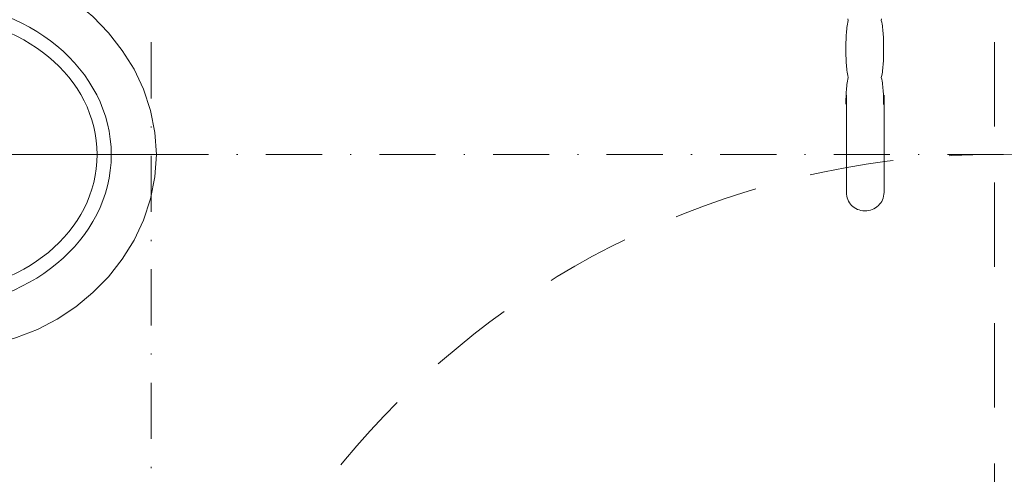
# Model space of a CAD drawing. Header units: millimetres. Extents: x 23192 to 177760, y -399809 to -79279.
# Tile 614 of 656: x 74853 to 74941, y -197711 to -197670. Entities that reach past the tile are written whole.
import ezdxf

# ---------------------------------------------------------------- set-up
doc = ezdxf.new("R2010")
doc.units = ezdxf.units.MM
doc.linetypes.add('216-500', pattern=[2.5, 1.5, -1])
doc.linetypes.add('STRICHPUNKTX2', pattern=[2, 1, -0.5, 0, -0.5])
doc.layers.get('0').update_dxf_attribs({"lineweight": 0})
doc.layers.add('!! 2_wypos-sanitarne', color=240, linetype='Continuous', lineweight=9)

# ---------------------------------------------------------------- blocks, each defined once
blk = doc.blocks.new('umywalka niep')
for p, q in [((-64.525, 42.881), (-64.408, 42.984)), ((-64.408, 42.984), (-64.282, 43.076)), ((-64.282, 43.076), (-64.147, 43.156)), ((-64.147, 43.156), (-64.004, 43.222)), ((-64.004, 43.222), (-63.852, 43.275)), ((-63.852, 43.275), (-63.695, 43.314)), ((-63.695, 43.314), (-63.531, 43.337)), ((-63.531, 43.337), (-54.728, 43.346)), ((-55.367, 43.384), (-55.526, 43.384)), ((-55.207, 43.383), (-55.367, 43.384)), ((-55.048, 43.382), (-55.207, 43.383)), ((-54.889, 43.379), (-55.048, 43.382)), ((-54.73, 43.375), (-54.889, 43.379)), ((-54.57, 43.369), (-54.73, 43.375)), ((-54.411, 43.361), (-54.57, 43.369)), ((-54.252, 43.35), (-54.411, 43.361)), ((-54.093, 43.337), (-54.252, 43.35)), ((-53.933, 43.32), (-54.093, 43.337)), ((-53.774, 43.3), (-53.933, 43.32)), ((-53.615, 43.277), (-53.774, 43.3)), ((-53.456, 43.249), (-53.615, 43.277)), ((-53.297, 43.217), (-53.456, 43.249)), ((-53.138, 43.181), (-53.297, 43.217)), ((-52.979, 43.217), (-53.138, 43.181)), ((-52.821, 43.249), (-52.979, 43.217)), ((-52.663, 43.277), (-52.821, 43.249)), ((-52.505, 43.301), (-52.663, 43.277)), ((-52.346, 43.32), (-52.505, 43.301)), ((-52.188, 43.337), (-52.346, 43.32)), ((-52.03, 43.35), (-52.188, 43.337)), ((-51.872, 43.361), (-52.03, 43.35)), ((-51.713, 43.369), (-51.872, 43.361)), ((-51.555, 43.375), (-51.713, 43.369)), ((-51.397, 43.379), (-51.555, 43.375)), ((-51.239, 43.382), (-51.397, 43.379)), ((-51.081, 43.384), (-51.239, 43.382)), ((-50.922, 43.385), (-51.081, 43.384)), ((-50.764, 43.385), (-50.922, 43.385)), ((-50.606, 43.385), (-50.764, 43.385)), ((-50.447, 43.385), (-50.606, 43.385)), ((-50.289, 43.385), (-50.447, 43.385)), ((-50.13, 43.384), (-50.289, 43.385)), ((-49.971, 43.382), (-50.13, 43.384)), ((-49.812, 43.379), (-49.971, 43.382)), ((-49.654, 43.375), (-49.812, 43.379)), ((-49.495, 43.369), (-49.654, 43.375)), ((-49.336, 43.361), (-49.495, 43.369)), ((-49.177, 43.35), (-49.336, 43.361)), ((-49.019, 43.337), (-49.177, 43.35)), ((-48.86, 43.321), (-49.019, 43.337)), ((-48.702, 43.301), (-48.86, 43.321)), ((-48.543, 43.278), (-48.702, 43.301)), ((-48.384, 43.25), (-48.543, 43.278)), ((-48.226, 43.218), (-48.384, 43.25)), ((-48.067, 43.182), (-48.226, 43.218)), ((-47.908, 43.218), (-48.067, 43.182)), ((-65, 41.885), (-64.974, 42.052)), ((-64.974, 42.052), (-64.933, 42.211)), ((-64.933, 42.211), (-64.877, 42.363)), ((-64.877, 42.363), (-64.807, 42.507)), ((-64.807, 42.507), (-64.725, 42.642)), ((-64.725, 42.642), (-64.631, 42.766)), ((-64.631, 42.766), (-64.525, 42.881)), ((-65.01, 41.712), (-65, 41.885)), ((-65.003, 41.537), (-65.01, 41.712)), ((-64.981, 41.368), (-65.003, 41.537)), ((-64.943, 41.205), (-64.981, 41.368)), ((-64.89, 41.048), (-64.943, 41.205)), ((-64.823, 40.898), (-64.89, 41.048)), ((-64.743, 40.757), (-64.823, 40.898)), ((-64.651, 40.626), (-64.743, 40.757)), ((-64.546, 40.504), (-64.651, 40.626)), ((-64.43, 40.393), (-64.546, 40.504)), ((-64.304, 40.295), (-64.43, 40.393)), ((-64.167, 40.209), (-64.304, 40.295)), ((-64.022, 40.137), (-64.167, 40.209)), ((-63.868, 40.079), (-64.022, 40.137)), ((-63.706, 40.037), (-63.868, 40.079)), ((-63.538, 40.01), (-63.706, 40.037)), ((-63.363, 40.002), (-63.538, 40.01)), ((-63.363, 40.002), (-63.363, 40.002)), ((-54.71, 40.002), (-63.363, 40.002)), ((-55.38, 40.042), (-55.541, 40.042)), ((-55.22, 40.043), (-55.38, 40.042)), ((-55.06, 40.045), (-55.22, 40.043)), ((-54.899, 40.047), (-55.06, 40.045)), ((-54.74, 40.052), (-54.899, 40.047)), ((-54.579, 40.058), (-54.74, 40.052)), ((-54.419, 40.067), (-54.579, 40.058)), ((-54.259, 40.077), (-54.419, 40.067)), ((-54.098, 40.091), (-54.259, 40.077)), ((-53.938, 40.107), (-54.098, 40.091)), ((-53.778, 40.127), (-53.938, 40.107)), ((-53.618, 40.15), (-53.778, 40.127)), ((-53.458, 40.177), (-53.618, 40.15)), ((-53.297, 40.209), (-53.458, 40.177)), ((-53.137, 40.245), (-53.297, 40.209)), ((-52.979, 40.209), (-53.137, 40.245)), ((-52.821, 40.178), (-52.979, 40.209)), ((-52.663, 40.15), (-52.821, 40.178)), ((-52.505, 40.127), (-52.663, 40.15)), ((-52.346, 40.107), (-52.505, 40.127)), ((-52.188, 40.091), (-52.346, 40.107)), ((-52.03, 40.078), (-52.188, 40.091)), ((-51.872, 40.067), (-52.03, 40.078)), ((-51.713, 40.058), (-51.872, 40.067)), ((-51.555, 40.052), (-51.713, 40.058)), ((-51.397, 40.048), (-51.555, 40.052)), ((-51.239, 40.045), (-51.397, 40.048)), ((-51.081, 40.043), (-51.239, 40.045)), ((-50.923, 40.043), (-51.081, 40.043)), ((-50.764, 40.042), (-50.923, 40.043)), ((-50.606, 40.042), (-50.764, 40.042)), ((-50.448, 40.042), (-50.606, 40.042)), ((-50.289, 40.043), (-50.448, 40.042)), ((-50.13, 40.044), (-50.289, 40.043)), ((-49.971, 40.045), (-50.13, 40.044)), ((-49.812, 40.048), (-49.971, 40.045)), ((-49.653, 40.053), (-49.812, 40.048)), ((-49.494, 40.059), (-49.653, 40.053)), ((-49.335, 40.067), (-49.494, 40.059)), ((-49.176, 40.078), (-49.335, 40.067)), ((-49.018, 40.091), (-49.176, 40.078)), ((-48.86, 40.107), (-49.018, 40.091)), ((-48.702, 40.127), (-48.86, 40.107)), ((-48.544, 40.15), (-48.702, 40.127)), ((-48.387, 40.178), (-48.544, 40.15)), ((-48.231, 40.209), (-48.387, 40.178)), ((-48.075, 40.246), (-48.231, 40.209)), ((-47.916, 40.21), (-48.075, 40.246))]:
    blk.add_line(p, q)
blk = doc.blocks.new('gvb')
at = {"linetype": 'STRICHPUNKTX2', "ltscale": 5}
for p, q in [((130664.969, 14667.746), (130664.969, 14497.746)), ((130654.969, 14657.746), (130824.969, 14657.746))]:
    blk.add_line(p, q, dxfattribs=at)
at = {"linetype": '216-500', "ltscale": 5}
blk.add_line((130654.969, 14582.746), (130824.969, 14582.746), dxfattribs=at)
blk.add_circle((130739.969, 14582.746), 75, dxfattribs=at)
blk = doc.blocks.new('A$C324a30b8')
for points in [[(0, 0.01049), (0, -0.71083)], [(0.17552, 0), (0.17692, -0.11958), (0.17797, -0.23916), (0.17832, -0.47832), (0.17762, -0.49825), (0.17587, -0.51783), (0.17273, -0.53741), (0.16853, -0.55664), (0.16259, -0.57552), (0.15524, -0.59405), (0.14615, -0.61153), (0.13531, -0.62832), (0.12272, -0.64335), (0.10839, -0.65734), (0.09266, -0.66958), (0.07587, -0.68007), (0.05804, -0.68846), (0.03916, -0.69475), (0.01958, -0.6986), (0, -0.7), (-0.01993, -0.6986), (-0.03951, -0.69475), (-0.05839, -0.68846), (-0.07622, -0.68007), (-0.09301, -0.66958), (-0.10874, -0.65734), (-0.12272, -0.64335), (-0.13566, -0.62832), (-0.1465, -0.61153), (-0.15559, -0.59405), (-0.16294, -0.57552), (-0.16888, -0.55664), (-0.17308, -0.53741), (-0.17587, -0.51783), (-0.17762, -0.49825), (-0.17832, -0.47832), (-0.17797, -0.23916), (-0.17727, -0.11958), (-0.17552, 0)], [(-0.17552, 0), (0.17552, 0)], [(-0.07762, -0.24458), (-0.07762, -0.29545)], [(0.07727, -0.24755), (0.07727, -0.293)], [(-0.10385, -0.26993), (-0.0514, -0.26993)], [(0.05104, -0.26993), (0.10244, -0.26993)]]:
    blk.add_lwpolyline(points)
for points in [[(-0.07762, -0.27727), (-0.07483, -0.27692), (-0.07238, -0.27517), (-0.07063, -0.27272), (-0.06993, -0.26993), (-0.07063, -0.26713), (-0.07238, -0.26468), (-0.07483, -0.26294), (-0.07762, -0.26224), (-0.08042, -0.26294), (-0.08287, -0.26468), (-0.08462, -0.26713), (-0.08497, -0.26993), (-0.08462, -0.27272), (-0.08287, -0.27517), (-0.08042, -0.27692)], [(-0.04476, -0.37902), (-0.04441, -0.37588), (-0.04301, -0.37308), (-0.04126, -0.37063), (-0.03846, -0.36888), (-0.02937, -0.36538), (-0.01958, -0.36294), (-0.00979, -0.36119), (0, -0.36084), (0.00979, -0.36119), (0.01958, -0.36294), (0.02902, -0.36538), (0.03846, -0.36888), (0.04091, -0.37063), (0.04301, -0.37308), (0.04405, -0.37588), (0.04441, -0.37902), (0.0437, -0.40734), (0.04266, -0.42133), (0.03986, -0.43531), (0.03776, -0.44231), (0.03461, -0.4486), (0.03077, -0.4549), (0.02587, -0.46014), (0.02028, -0.46434), (0.01399, -0.46748), (0.00699, -0.46958), (0, -0.47028), (-0.00734, -0.46958), (-0.01399, -0.46748), (-0.02063, -0.46434), (-0.02622, -0.46014), (-0.03077, -0.4549), (-0.03461, -0.4486), (-0.03776, -0.44231), (-0.03986, -0.43531), (-0.04266, -0.42133), (-0.04405, -0.40734)]]:
    blk.add_lwpolyline(points, close=True)
blk.add_circle((0.07744, -0.26975), 0.00752)
for centre, major_axis, ratio in [((-0.00018, -0.49476), (0, -0.16504), 0.829441), ((0, -0.49913), (0, -0.14808), 0.831158)]:
    blk.add_ellipse(centre, major_axis=major_axis, ratio=ratio, start_param=0, end_param=6.283185)

msp = doc.modelspace()

# ---------------------------------------------------------------- block references
at = {"layer": '!! 2_wypos-sanitarne', "rotation": 90}
msp.add_blockref('umywalka niep', (74969.98342, -197622.08831), dxfattribs=at)
at = {"layer": '!! 2_wypos-sanitarne', "xscale": 100, "yscale": 100, "zscale": 100, "rotation": 89.99999999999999}
msp.add_blockref('A$C324a30b8', (74795.29288, -197682.08784), dxfattribs=at)
at = {"layer": '!! 2_wypos-sanitarne', "xscale": -1, "rotation": 90}
msp.add_blockref('gvb', (89522.56032, -67017.11973), dxfattribs=at)

doc.saveas('drawing.dxf')
